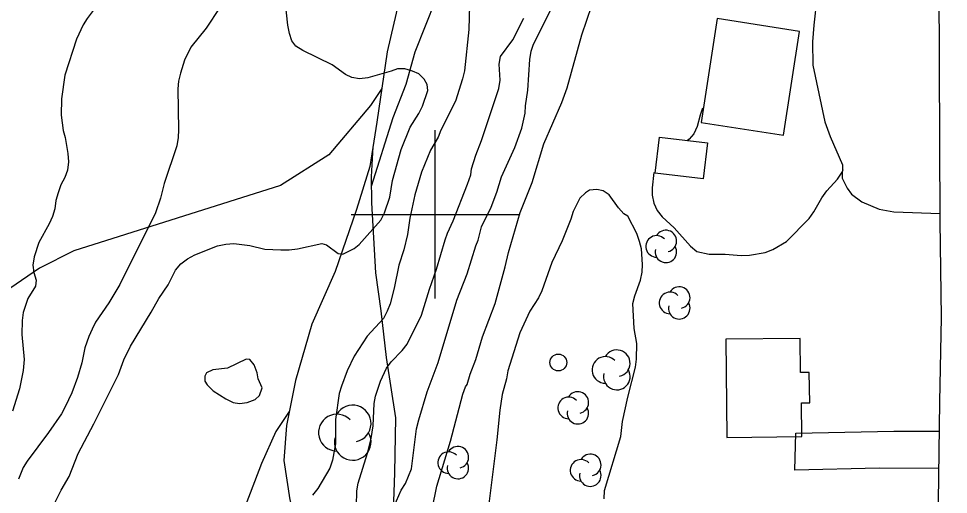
# Model space of a CAD drawing. Extents: x 282461 to 284471, y 5554090 to 5557646.
# Drawn here: x 282950.5 to 283061, y 5555366.8 to 5555423.2 of the extents above; entities that cross this region are included whole.
import ezdxf

# ---------------------------------------------------------------- set-up
doc = ezdxf.new("R2010")
doc.units = 0
for name, color, linetype in [('Niveau 1', 7, 'Continuous'), ('Niveau 19', 7, 'Continuous'), ('Niveau 2', 7, 'Continuous'), ('Niveau 21', 7, 'Continuous'), ('Niveau 22', 7, 'Continuous'), ('Niveau 31', 7, 'Continuous'), ('Niveau 36', 7, 'Continuous'), ('Niveau 44', 7, 'Continuous'), ('Niveau 61', 7, 'Continuous')]:
    doc.layers.add(name, color=color, linetype=linetype)

msp = doc.modelspace()

# ---------------------------------------------------------------- linework, layer by layer
at = {"layer": 'Niveau 1'}
for points in [[(282974.41, 5555424.57), (282972.77, 5555422.12), (282970.94, 5555419.84), (282970.21, 5555418.33), (282969.71, 5555416.76), (282969.49, 5555415.83), (282969.39, 5555414.91), (282969.5, 5555410.05), (282969.46, 5555409.12), (282969.3, 5555408.13), (282967.79, 5555403.66), (282967.35, 5555401.92), (282966.73, 5555400.18), (282962.5, 5555391.68), (282961.2, 5555389.52), (282959.61, 5555387.19), (282959.21, 5555386.38), (282958.82, 5555385.5), (282958.37, 5555384.17), (282957.99, 5555382.37), (282957.49, 5555380.63), (282956.82, 5555378.83), (282956.03, 5555377.14), (282955.58, 5555376.32), (282954.04, 5555374.11), (282951.48, 5555370.72), (282951.03, 5555369.97), (282950.47, 5555368.57)], [(282990.64, 5555365.37), (282990.68, 5555367.17), (282990.84, 5555368.09), (282991.95, 5555371.64), (282992.39, 5555373.38), (282992.61, 5555374.88), (282992.75, 5555377.55), (282992.91, 5555378.42), (282993.47, 5555380.22), (282994.2, 5555381.73), (282994.77, 5555382.49), (282996.08, 5555383.84), (282996.65, 5555384.6), (282998.34, 5555388.03), (282999.29, 5555391.11), (283000.13, 5555393.49), (283001.18, 5555396.98), (283001.46, 5555397.79), (283002.14, 5555399.24), (283003.82, 5555403.6), (283004.21, 5555404.71), (283004.32, 5555405.4), (283004.82, 5555407.03), (283005.49, 5555408.77), (283007.56, 5555414.93), (283007.72, 5555415.92), (283007.58, 5555417.83), (283007.74, 5555418.76), (283009.22, 5555420.74), (283010.52, 5555423.3)]]:
    msp.add_lwpolyline(points, dxfattribs=at)
at = {"layer": 'Niveau 19'}
for points in [[(283045.34, 5555425.77), (283044.99, 5555422.47), (283044.81, 5555420.47), (283044.86, 5555417.71), (283046.29, 5555411.01), (283046.93, 5555409.26), (283048.39, 5555405.88), (283048.35, 5555404.32), (283048.94, 5555403.11), (283049.47, 5555402.42), (283050.7, 5555401.5), (283052.73, 5555400.64), (283054.47, 5555400.31), (283059.98, 5555400.12)], [(283059.85, 5555369.84), (283052.74, 5555369.88), (283042.71, 5555369.65), (283042.83, 5555374.01), (283054.48, 5555374.25), (283059.9, 5555374.25)]]:
    msp.add_lwpolyline(points, dxfattribs=at)
at = {"layer": 'Niveau 2'}
for points in [[(282998.49, 5555412.86), (282999.1, 5555414.72), (282999.04, 5555415.41), (282998.68, 5555416.05), (282998.04, 5555416.68), (282997.28, 5555417.01), (282996.36, 5555417.29), (282995.49, 5555417.28), (282994.74, 5555416.99), (282991.98, 5555416.2), (282990.99, 5555416.08), (282990.07, 5555416.24), (282989.31, 5555416.63), (282987.74, 5555417.77), (282984.25, 5555419.47), (282983.43, 5555419.98), (282982.96, 5555420.61), (282982.66, 5555421.48), (282982.48, 5555422.46), (282982.15, 5555425.4)], [(283004.07, 5555424.84), (283003.99, 5555421.95), (283003.47, 5555417.03), (283003.25, 5555416.1), (283002.41, 5555413.43), (283000.66, 5555410), (283000.33, 5555409.18), (282999.42, 5555407.61), (282998.36, 5555405), (282997.58, 5555402.33), (282996.98, 5555399.54), (282996.71, 5555397.63), (282996.27, 5555395.78), (282995.66, 5555393.98), (282995.11, 5555391.25), (282994.62, 5555389.4), (282994.28, 5555388.52), (282993.83, 5555387.65), (282991.89, 5555385.55), (282990.36, 5555383.16), (282989.51, 5555381.42), (282988.84, 5555379.61), (282988.56, 5555378.74), (282988.14, 5555375.67), (282988.12, 5555372.78), (282987.79, 5555370.81), (282987.46, 5555369.88), (282986.04, 5555367.44), (282985.42, 5555366.68)], [(283003.29, 5555378.65), (283003.57, 5555379.53), (283003.8, 5555379.82), (283004.13, 5555381.04), (283004.81, 5555382.79), (283005.59, 5555385.46), (283007.1, 5555389.42), (283008.32, 5555393.78), (283008.71, 5555395.47), (283010.1, 5555400.24), (283011.5, 5555403.79), (283012.9, 5555408.39), (283015.04, 5555413.28), (283015.65, 5555415.03), (283017.43, 5555421.31), (283018.61, 5555424.8)], [(282959.71, 5555424.7), (282958.62, 5555423.24), (282958.17, 5555422.49), (282957.38, 5555420.8), (282955.99, 5555416.55), (282955.56, 5555413.71), (282955.52, 5555411.8), (282955.78, 5555409.95), (282956.02, 5555409.14), (282956.33, 5555407.23), (282956.4, 5555406.25), (282956.3, 5555405.26), (282955.96, 5555404.39), (282955.51, 5555403.52), (282955.17, 5555402.58), (282954.9, 5555401.66), (282954.79, 5555400.67), (282954.52, 5555399.74), (282954.12, 5555398.87), (282952.88, 5555396.65), (282952.32, 5555394.97), (282952.16, 5555393.98), (282952.28, 5555393.11), (282952.58, 5555392.19), (282952.48, 5555391.49), (282951.57, 5555390.03), (282951.01, 5555388.35), (282950.91, 5555387.42), (282950.87, 5555385.74), (282951.14, 5555382.79), (282951.04, 5555381.46), (282950.6, 5555379.31), (282949.77, 5555376.64)], [(282994.82, 5555364.74), (282995.95, 5555367.25), (282996.46, 5555368.06), (282997.19, 5555369.81), (282997.77, 5555374.56), (282998.05, 5555375.61), (282999.05, 5555378.92), (283000.34, 5555382.41), (283002.56, 5555389.8), (283003.8, 5555392.94), (283004.8, 5555396.25), (283005.08, 5555396.95), (283005.47, 5555398.52), (283006.65, 5555400.85), (283007.33, 5555402.65), (283007.88, 5555404.45), (283009.46, 5555407.95), (283010.3, 5555410.22), (283010.68, 5555412.02), (283010.73, 5555412.89), (283011, 5555414.74), (283011.24, 5555418.4), (283011.4, 5555419.38), (283011.63, 5555420.08), (283013.72, 5555424.33)], [(282954.13, 5555364.42), (282955.54, 5555367.27), (282956.5, 5555368.9), (282957.56, 5555371.63), (282959.43, 5555375.12), (282962.36, 5555381), (282962.97, 5555382.74), (282963.76, 5555384.37), (282966.25, 5555388.38), (282967.16, 5555390.01), (282968.24, 5555391.64), (282969.14, 5555393.39), (282969.77, 5555394.15), (282970.57, 5555394.74), (282971.43, 5555395.21), (282974.13, 5555396.28), (282975.11, 5555396.46), (282976.04, 5555396.53), (282977.94, 5555396.32), (282979.74, 5555395.88), (282981.65, 5555395.79), (282982.63, 5555395.8), (282983.61, 5555395.92), (282986.5, 5555396.53), (282987.08, 5555396.37), (282988.47, 5555395.34), (282989, 5555395.29), (282990.37, 5555395.94), (282990.95, 5555396.41), (282993.51, 5555399.33), (282993.96, 5555400.2), (282994.58, 5555402.06), (282994.9, 5555404.03), (282995.95, 5555407.69), (282997.02, 5555410.36), (282998.04, 5555411.99), (282998.49, 5555412.86)], [(283031.76, 5555412.63), (283031.46, 5555411.79), (283031.12, 5555410.45), (283030.73, 5555409.58), (283030.16, 5555408.93), (283029.92, 5555408.74)], [(283025.98, 5555404.98), (283025.77, 5555403.14), (283025.78, 5555402.27), (283025.96, 5555401.35), (283026.38, 5555400.48), (283026.97, 5555399.73), (283028.37, 5555398.42), (283030.31, 5555396.23), (283031.07, 5555395.61), (283032.53, 5555395.27), (283034.44, 5555395.3), (283036.35, 5555395.14), (283037.34, 5555395.15), (283039.19, 5555395.46), (283040.11, 5555395.82), (283041.72, 5555396.77), (283044.41, 5555399.52), (283044.98, 5555400.29), (283045.95, 5555401.98), (283046.52, 5555402.8), (283047.78, 5555404.2), (283048.35, 5555405.02), (283048.46, 5555405.32)], [(283022.88, 5555399.79), (283022.42, 5555400.08), (283021.77, 5555400.77), (283020.65, 5555402.32), (283019.95, 5555402.78), (283019.19, 5555402.94), (283018.32, 5555402.88), (283017.86, 5555402.58), (283017.17, 5555401.93), (283016.38, 5555400.36), (283016.1, 5555399.43), (283015.09, 5555396.86), (283013.85, 5555394.3), (283012.67, 5555390.92), (283012.27, 5555390.1), (283011.25, 5555388.52), (283010.06, 5555385.96), (283008.61, 5555381.41), (283008.45, 5555380.48), (283007.95, 5555378.62), (283007.68, 5555376.76), (283007.32, 5555373.22), (283006.16, 5555364.04)], [(283022.25, 5555375.42), (283022.86, 5555378.32), (283023.8, 5555381.87), (283023.9, 5555382.8), (283023.94, 5555384.66), (283023.63, 5555386.46), (283023.48, 5555389.41), (283023.7, 5555390.35), (283024.37, 5555392.21), (283024.59, 5555393.14), (283024.64, 5555394.07), (283024.5, 5555395.92), (283024.25, 5555396.79), (283023.95, 5555397.72), (283022.88, 5555399.79)], [(282978.95, 5555380.46), (282978.83, 5555381.2), (282978.47, 5555382.13), (282977.94, 5555382.76), (282977.54, 5555382.81), (282975.3, 5555381.74), (282973.57, 5555381.55), (282972.82, 5555381.2), (282972.6, 5555380.79), (282972.6, 5555380.21), (282972.9, 5555379.75), (282973.6, 5555379.07), (282975.11, 5555378.1), (282975.98, 5555377.65), (282976.74, 5555377.54), (282977.66, 5555377.67), (282978.58, 5555378.02), (282979.09, 5555378.49), (282979.43, 5555379.42), (282978.95, 5555380.46)], [(282999.64, 5555364.99), (283000.18, 5555367.72), (283001.8, 5555373.07), (283003.29, 5555378.65)], [(283020.05, 5555366.22), (283020.09, 5555367.21), (283022.04, 5555373.62), (283022.25, 5555375.42)]]:
    msp.add_lwpolyline(points, dxfattribs=at)
at = {"layer": 'Niveau 21'}
msp.add_lwpolyline([(283059.96, 5555174.63), (283060.09, 5555177.87), (283060.21, 5555186.07), (283060.12, 5555201.45), (283060.36, 5555210.73), (283060.14, 5555228.29), (283060.53, 5555244.18), (283060.56, 5555263.98), (283060.77, 5555271.18), (283060.27, 5555303.27), (283060.09, 5555324.29), (283060.11, 5555345.02), (283059.8, 5555365.9), (283059.95, 5555377.73), (283060.17, 5555387.77), (283059.98, 5555399.2), (283059.86, 5555427.39), (283060.45, 5555446.02), (283060.43, 5555452.22), (283060.56, 5555460.58), (283061.88, 5555476.37), (283063.34, 5555489.62), (283064.58, 5555497.41), (283066.66, 5555507.93)], dxfattribs=at)
at = {"layer": 'Niveau 22'}
for points in [[(283050.83, 5555437.09), (283048.86, 5555436.78), (283045.39, 5555436.51), (283040.98, 5555436.46), (283033.51, 5555437.5), (283029.45, 5555437.92), (283013.61, 5555438.23), (283009.62, 5555436.82), (283006.56, 5555434.84), (283004.21, 5555432.41), (283002.5, 5555430.19), (283000.01, 5555425.42), (282997.55, 5555419.27), (282996.51, 5555415.41), (282994.94, 5555411.46), (282992.38, 5555403.33)], [(282997.2, 5555431.92), (282994.29, 5555419.31), (282993.07, 5555410.97), (282992.2, 5555405.67), (282990.64, 5555400.6), (282988.11, 5555393.21), (282985.34, 5555386.97), (282983.39, 5555380.28), (282982.3, 5555374.95), (282982, 5555370.78), (282982.71, 5555366.12), (282983.9, 5555361.5), (282988.82, 5555347.45), (282990.72, 5555341.78), (282993.41, 5555332.44), (282995.25, 5555324.34), (282996.82, 5555316.08), (282997.94, 5555309.25), (282998.66, 5555303.87), (282999.07, 5555295.46), (283000.17, 5555290.6), (283001.42, 5555283.77), (283002.68, 5555278.51), (283004.02, 5555270.74)], [(282993.65, 5555414.93), (282992.28, 5555412.94), (282987.34, 5555407.07), (282981.6, 5555403.42), (282957.05, 5555395.68), (282952.97, 5555393.63), (282949.43, 5555391.21), (282946.16, 5555388.7), (282942.79, 5555385.15), (282934.65, 5555374.69)], [(282992.58, 5555408.01), (282992.36, 5555404.48), (282992.4, 5555401.36), (282992.89, 5555393.07), (282993.53, 5555388.57), (282994.16, 5555383.03), (282995.27, 5555375.86), (282995.15, 5555369.3), (282994.86, 5555361.38), (282994.86, 5555357.28), (282994.46, 5555349.12), (282993.94, 5555344.01), (282993.36, 5555340.02), (282992.41, 5555335.83)], [(282982.63, 5555376.59), (282981.03, 5555374.24), (282979.35, 5555370.41), (282977.49, 5555365.57), (282976.2, 5555361.67), (282975.17, 5555358.97), (282973.49, 5555355.02), (282972.15, 5555351.19), (282970.49, 5555345.63), (282969.18, 5555339.61), (282967.59, 5555333.54), (282967.14, 5555330.97), (282966.81, 5555328.06), (282966.02, 5555318.84), (282965.16, 5555312.46), (282964.74, 5555307.46), (282965.24, 5555303.16), (282967.82, 5555296.07), (282968.65, 5555294.12), (282970.9, 5555291.25)]]:
    msp.add_lwpolyline(points, dxfattribs=at)
at = {"layer": 'Niveau 31'}
for points in [[(283043.29, 5555421.73), (283033.49, 5555423.24), (283031.59, 5555410.91), (283041.39, 5555409.4), (283043.29, 5555421.73)], [(283031.82, 5555404.22), (283026.11, 5555404.91), (283026.63, 5555409.19), (283032.34, 5555408.51), (283031.82, 5555404.22)], [(283043.35, 5555385.28), (283034.52, 5555385.17), (283034.66, 5555373.52), (283043.55, 5555373.63), (283043.5, 5555377.63), (283044.49, 5555377.64), (283044.44, 5555381.23), (283043.4, 5555381.22), (283043.35, 5555385.28)]]:
    msp.add_lwpolyline(points, dxfattribs=at)
at = {"layer": 'Niveau 36'}
msp.add_circle((283014.62, 5555382.42), 1, dxfattribs=at)
at = {"layer": 'Niveau 44'}
for centre, radius, start, end in [((283026.3, 5555396.2), 1.28, 44.1154, 269.804), ((283027.4, 5555396.84), 1.28, 282.2692, 149.7263), ((283027.4, 5555395.56), 1.28, 166.9369, 29.6212), ((283027.89, 5555389.49), 1.28, 44.1154, 269.804), ((283028.99, 5555390.13), 1.28, 282.2692, 149.7263), ((283028.99, 5555388.86), 1.28, 166.9369, 29.6212), ((283021.57, 5555382.33), 1.58, 282.2692, 149.7262), ((283020.21, 5555381.54), 1.58, 44.1154, 269.804), ((283021.57, 5555380.75), 1.58, 166.9369, 29.6212), ((283016.94, 5555377.67), 1.28, 282.2692, 149.7263), ((282990.18, 5555375.18), 2.18, 282.2692, 149.7263), ((283015.84, 5555377.03), 1.28, 44.1154, 269.804), ((282988.3, 5555374.09), 2.18, 44.1154, 269.804), ((283016.94, 5555376.4), 1.28, 166.9369, 29.6212), ((282990.18, 5555373), 2.18, 166.9369, 29.6212), ((283001.58, 5555370.53), 1.28, 44.1154, 269.804), ((283002.68, 5555371.17), 1.28, 282.2692, 149.7263), ((283017.32, 5555369.62), 1.28, 44.1154, 269.804), ((283018.42, 5555370.26), 1.28, 282.2692, 149.7263), ((283002.68, 5555369.89), 1.28, 166.9369, 29.6212), ((283018.42, 5555368.99), 1.28, 166.9369, 29.6212)]:
    msp.add_arc(centre, radius, start, end, dxfattribs=at)
at = {"layer": 'Niveau 61'}
for points in [[(283000, 5555390), (283000, 5555410)], [(282990, 5555400), (283010, 5555400)]]:
    msp.add_lwpolyline(points, dxfattribs=at)

doc.saveas('drawing.dxf')
